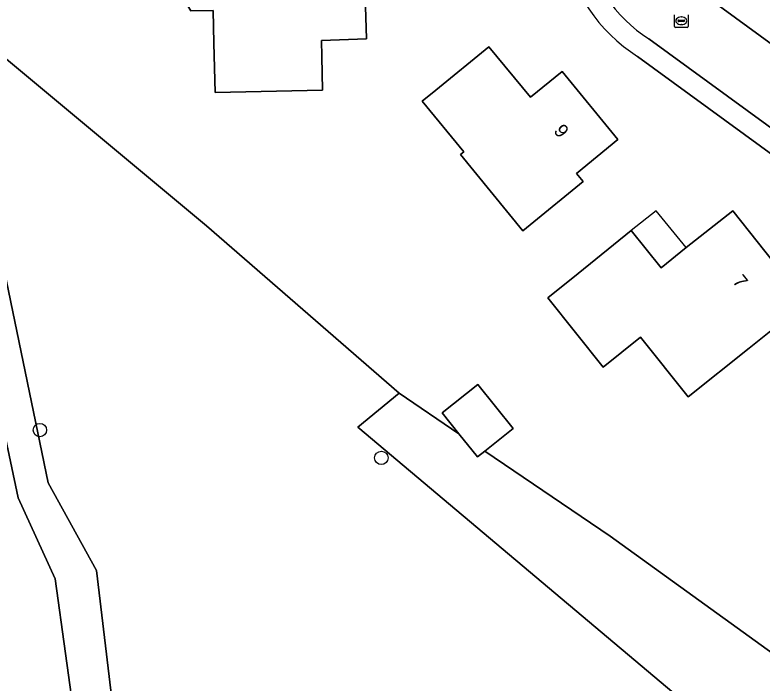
# Model space of a CAD drawing. Extents: x 159626 to 160723, y 388173 to 389416.
# Drawn here: x 160026.8 to 160081.3, y 388737.8 to 388786.6 of the extents above; entities that cross this region are included whole.
import ezdxf

# ---------------------------------------------------------------- set-up
doc = ezdxf.new("R2010")
doc.units = 0
for name, color, linetype in [('IMGEO_Boom', 7, 'Continuous'), ('IMGEO_Erf', 7, 'Continuous'), ('IMGEO_Groenvoorziening', 7, 'Continuous'), ('IMGEO_Kolk', 7, 'Continuous'), ('IMGEO_Loofbos', 7, 'Continuous'), ('IMGEO_Pand', 7, 'Continuous'), ('IMGEO_Pand_nummerreeks', 7, 'Continuous'), ('IMGEO_Pand_overbouw', 7, 'Continuous'), ('IMGEO_Rijbaan_lokaal_onverhard', 7, 'Continuous'), ('IMGEO_Rijbaan_lokaal_open', 7, 'Continuous'), ('IMGEO_Voetpad_open', 7, 'Continuous')]:
    doc.layers.add(name, color=color, linetype=linetype)

msp = doc.modelspace()

# ---------------------------------------------------------------- linework, layer by layer
at = {"layer": 'IMGEO_Boom'}
for centre in [(160028.585, 388756.243), (160053.527, 388754.211)]:
    msp.add_circle(centre, 0.489, dxfattribs=at)
at = {"layer": 'IMGEO_Erf'}
for points in [[(160052.434, 388784.819), (160049.152, 388784.711), (160049.179, 388783.52), (160049.235, 388781.082), (160041.383, 388780.905), (160041.301, 388784.496), (160041.232, 388786.902), (160039.623, 388786.856), (160038.017, 388789.561), (160039.465, 388792.368), (160041.074, 388792.414), (160041.009, 388794.709), (160045.217, 388794.831), (160045.182, 388796.033), (160048.8, 388796.138), (160048.833, 388794.939), (160052.123, 388795.034)], [(160067.779, 388774.988), (160068.265, 388774.393), (160064.391, 388771.233), (160063.858, 388770.799), (160059.311, 388776.373), (160059.543, 388776.563), (160056.517, 388780.274), (160057.498, 388781.074), (160061.372, 388784.233), (160064.425, 388780.549), (160066.731, 388782.424), (160070.808, 388777.458)], [(160080.387, 388762.226), (160075.936, 388758.662), (160072.447, 388763.019), (160069.728, 388760.842), (160065.679, 388765.899), (160067.892, 388767.687), (160071.78, 388770.829), (160073.962, 388768.088), (160075.782, 388769.579), (160079.204, 388772.268), (160084.538, 388765.548), (160084.29, 388765.35)]]:
    msp.add_lwpolyline(points, close=True, dxfattribs=at)
for points in [[(160014.595, 388792.981), (160040.756, 388771.171), (160054.83, 388758.93), (160059.19, 388755.976), (160057.971, 388757.499), (160060.57, 388759.58), (160063.15, 388756.358), (160061.077, 388754.698), (160070.24, 388748.49), (160100.703, 388726.492), (160106.44, 388731.18), (160113.279, 388736.768), (160115.679, 388733.752), (160110.89, 388730), (160103.729, 388724.39), (160096.772, 388718.94), (160098.468, 388716.143), (160111.625, 388706.461), (160117.888, 388702.055), (160125.808, 388708.311), (160141.571, 388720.763), (160141.623, 388720.804), (160141.674, 388720.846)], [(160118.187, 388750), (160117.16, 388750.78), (160072.24, 388783.538)]]:
    msp.add_lwpolyline(points, dxfattribs=at)
msp.add_arc((160078.637, 388793.64), 11.957, 141.3958, 237.6558, dxfattribs=at)
at = {"layer": 'IMGEO_Groenvoorziening'}
msp.add_lwpolyline([(160059.19, 388755.976), (160054.83, 388758.93), (160051.814, 388756.452), (160094.132, 388720.82), (160096.772, 388718.94), (160103.729, 388724.39), (160100.703, 388726.492), (160070.24, 388748.49), (160061.077, 388754.698), (160060.551, 388754.276)], close=True, dxfattribs=at)
at = {"layer": 'IMGEO_Kolk'}
for p, q in [((160074.932, 388785.716), (160074.932, 388786.568)), ((160075.933, 388786.568), (160075.933, 388785.716)), ((160075.191, 388786.136), (160075.191, 388786.148)), ((160075.629, 388786.099), (160075.231, 388786.099)), ((160075.234, 388786.185), (160075.632, 388786.185)), ((160075.42, 388786.422), (160075.445, 388786.422)), ((160075.675, 388786.148), (160075.675, 388786.136)), ((160075.859, 388785.642), (160075.007, 388785.642)), ((160075.443, 388785.862), (160075.418, 388785.862))]:
    msp.add_line(p, q, dxfattribs=at)
for points in [[(160074.932, 388785.716), (160074.932, 388786.568)], [(160075.933, 388786.568), (160075.933, 388785.716)], [(160075.859, 388785.642), (160075.007, 388785.642)]]:
    msp.add_lwpolyline(points, dxfattribs=at)
for centre, radius, start, end in [((160075.231, 388786.145), 0.0403, 85.8775, 175.7526), ((160075.228, 388786.135), 0.0366, 178.938, 274.7102), ((160075.632, 388786.142), 0.043, 264.8664, 352.4533), ((160075.636, 388786.147), 0.0386, 1.7309, 96.639), ((160075.009, 388785.718), 0.0765, 181.552, 268.448), ((160075.009, 388785.718), 0.0765, 181.552, 268.448), ((160075.857, 388785.718), 0.0765, 271.552, 358.448), ((160075.857, 388785.718), 0.0765, 271.552, 358.448)]:
    msp.add_arc(centre, radius, start, end, dxfattribs=at)
for centre, major_axis, ratio, start_param, end_param in [((160075.419, 388786.142), (-0.387, 0.002), 0.722429, 4.712389, 7.853982), ((160075.444, 388786.142), (-0.39, 0.002), 0.717154, 1.570796, 4.712389)]:
    msp.add_ellipse(centre, major_axis=major_axis, ratio=ratio, start_param=start_param, end_param=end_param, dxfattribs=at)
at = {"layer": 'IMGEO_Loofbos'}
msp.add_lwpolyline([(160054.83, 388758.93), (160040.756, 388771.171), (160014.595, 388792.981), (159991.391, 388807.51), (159991.259, 388807.186), (159990.759, 388805.958), (159990.39, 388805.138), (159999.083, 388798.016), (160004.305, 388794.958), (160012.777, 388792.581), (160019.989, 388786.421), (160024.301, 388779.741), (160025.508, 388770.069), (160029.188, 388752.383), (160032.717, 388745.975), (160035.207, 388725.196), (160044.194, 388729.267), (160082.042, 388685.672), (160103.114, 388700.48), (160111.625, 388706.461), (160098.468, 388716.143), (160096.772, 388718.94), (160094.132, 388720.82), (160051.814, 388756.452)], close=True, dxfattribs=at)
msp.add_lwpolyline([(159966.614, 388759.565), (160018.506, 388733.064), (160024.53, 388729.529), (160013.968, 388721.234), (160020.086, 388713.523), (160032.727, 388723.555), (160029.71, 388745.374), (160026.991, 388751.302), (160021.32, 388778.051), (160017.926, 388784.491), (160012.387, 388789.593), (160002.501, 388792.431), (159989.602, 388803.386), (159989.336, 388802.794), (159989.206, 388802.542), (159988.778, 388801.709), (159979.494, 388783.629), (159968.103, 388760.675)], dxfattribs=at)
at = {"layer": 'IMGEO_Pand'}
for points in [[(160041.301, 388784.496), (160041.383, 388780.905), (160049.235, 388781.082), (160049.179, 388783.52), (160049.152, 388784.711), (160052.434, 388784.819), (160052.123, 388795.034), (160048.833, 388794.939), (160048.8, 388796.138), (160045.182, 388796.033), (160045.217, 388794.831), (160041.009, 388794.709), (160041.074, 388792.414), (160039.465, 388792.368), (160038.017, 388789.561), (160039.623, 388786.856), (160041.232, 388786.902)], [(160057.498, 388781.074), (160056.517, 388780.274), (160059.543, 388776.563), (160059.311, 388776.373), (160063.858, 388770.799), (160064.391, 388771.233), (160068.265, 388774.393), (160067.779, 388774.988), (160070.808, 388777.458), (160066.731, 388782.424), (160064.425, 388780.549), (160061.372, 388784.233)], [(160079.204, 388772.268), (160075.782, 388769.579), (160073.962, 388768.088), (160071.78, 388770.829), (160067.892, 388767.687), (160065.679, 388765.899), (160069.728, 388760.842), (160072.447, 388763.019), (160075.936, 388758.662), (160080.387, 388762.226), (160084.29, 388765.35), (160084.538, 388765.548)], [(160059.19, 388755.976), (160060.551, 388754.276), (160061.077, 388754.698), (160063.15, 388756.358), (160060.57, 388759.58), (160057.971, 388757.499)]]:
    msp.add_lwpolyline(points, close=True, dxfattribs=at)
at = {"layer": 'IMGEO_Pand_overbouw'}
msp.add_lwpolyline([(160071.78, 388770.829), (160073.962, 388768.088), (160075.782, 388769.579), (160073.589, 388772.267)], close=True, dxfattribs=at)
at = {"layer": 'IMGEO_Rijbaan_lokaal_onverhard'}
for points in [[(160037.703, 388719.251), (160035.26, 388724.75), (160035.207, 388725.196), (160032.717, 388745.975), (160029.188, 388752.383), (160025.508, 388770.069), (160024.301, 388779.741), (160019.989, 388786.421), (160012.777, 388792.581), (160004.305, 388794.958), (159999.083, 388798.016), (159990.39, 388805.138), (159988.854, 388806.398), (159975.331, 388816.4), (159959.6, 388828.368), (159957.054, 388830.922), (159952.449, 388834.963), (159951.954, 388835.582), (159951.81, 388836.289), (159951.834, 388837.019), (159952.025, 388837.701), (159953.682, 388839.687), (159955.262, 388842.319), (159960.681, 388852.984)], [(160021.32, 388778.051), (160026.991, 388751.302), (160029.71, 388745.374), (160032.727, 388723.555), (160034.481, 388719.316)]]:
    msp.add_lwpolyline(points, dxfattribs=at)
at = {"layer": 'IMGEO_Rijbaan_lokaal_open'}
msp.add_lwpolyline([(160073.065, 388784.827), (160101.51, 388764.086), (160104.43, 388768.091), (160075.513, 388789.216)], dxfattribs=at)
msp.add_arc((160078.629, 388793.641), 10.423, 141.8151, 237.7374, dxfattribs=at)
at = {"layer": 'IMGEO_Voetpad_open'}
for points in [[(160075.513, 388789.216), (160104.43, 388768.091), (160106.649, 388766.469), (160121.163, 388755.866)], [(160120.655, 388750), (160118.087, 388751.999), (160103.731, 388762.467), (160101.51, 388764.086), (160073.065, 388784.827)], [(160072.24, 388783.538), (160117.16, 388750.78), (160118.187, 388750)]]:
    msp.add_lwpolyline(points, dxfattribs=at)
for centre, radius, start, end in [((160078.637, 388793.64), 11.957, 141.3958, 237.6558), ((160078.629, 388793.641), 10.423, 141.8151, 237.7374)]:
    msp.add_arc(centre, radius, start, end, dxfattribs=at)

# ---------------------------------------------------------------- texts
at = {"layer": 'IMGEO_Pand_nummerreeks'}
for s, rotation, p in [('9', 309.3854, (160066.06, 388778.072)), ('7', 308.4395, (160079.13, 388767.085))]:
    msp.add_text(s, height=1, rotation=rotation, dxfattribs=at).set_placement(p)

doc.saveas('drawing.dxf')
